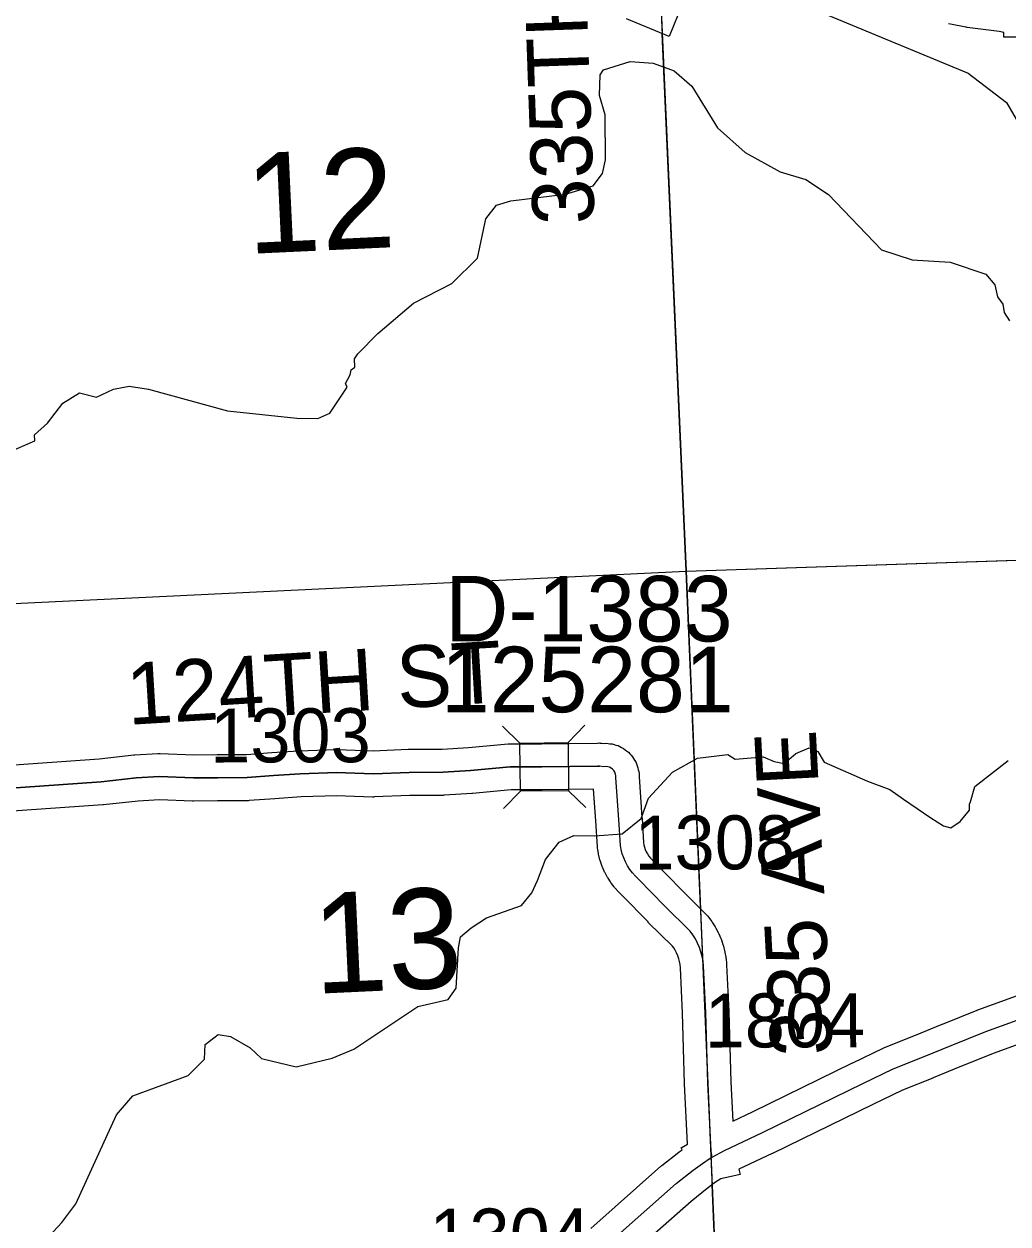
# Model space of a CAD drawing. Extents: x 128.7 to 185.5, y -21.4 to 12.6.
# Drawn here: x 156.966 to 158.242, y 2.27 to 3.826 of the extents above; entities that cross this region are included whole.
import ezdxf

# ---------------------------------------------------------------- set-up
doc = ezdxf.new("R2010")
doc.units = 0
for name, color, linetype in [('tdCoDirctArrow', 7, 'Continuous'), ('tdCoHydroRiver', 7, 'Continuous'), ('tdCoSecRdNmbr', 7, 'Continuous'), ('tdCoSecRdTxt', 7, 'Continuous'), ('tdCoSecRteBand', 7, 'Continuous'), ('tdCoSecRteCL', 7, 'Continuous'), ('tdCoSectLine', 7, 'Continuous'), ('tdCoSectLinePart', 7, 'Continuous'), ('tdCoSectNmbr', 7, 'Continuous'), ('tdCoStrucSec', 7, 'Continuous'), ('tdCoStrucSecCoName', 7, 'Continuous'), ('tdCoStrucSecFHWANum', 7, 'Continuous'), ('tdCoSurfGravel', 7, 'Continuous'), ('tdCoTwpBndry', 7, 'Continuous'), ('tdCoTwpBndryShd', 7, 'Continuous')]:
    doc.layers.add(name, color=color, linetype=linetype)

msp = doc.modelspace()

# ---------------------------------------------------------------- linework, layer by layer
at = {"layer": 'tdCoDirctArrow'}
msp.add_lwpolyline([(157.9946, 3.8434), (158.1898, 3.7625), (158.2396, 3.7245), (158.4144, 3.4232)], dxfattribs=at)
at = {"layer": 'tdCoHydroRiver'}
for points in [[(156.9439, 3.2704), (156.9796, 3.2859), (156.9794, 3.2938), (156.9962, 3.3086), (157.0158, 3.3346), (157.0374, 3.348), (157.0597, 3.3425), (157.0815, 3.3527), (157.1018, 3.3566), (157.1272, 3.3528), (157.2293, 3.3248), (157.3196, 3.3154), (157.3465, 3.3148), (157.362, 3.3217), (157.3845, 3.3556), (157.3827, 3.3603), (157.3887, 3.3716), (157.39, 3.3779), (157.3946, 3.3812), (157.3942, 3.3923), (157.3987, 3.3988), (157.4246, 3.4249), (157.4706, 3.4645), (157.5202, 3.4899), (157.5538, 3.5227), (157.5646, 3.5736), (157.5782, 3.5915), (157.5969, 3.5969), (157.6677, 3.6057), (157.7036, 3.6165), (157.7156, 3.6327), (157.7197, 3.6502), (157.7192, 3.7086), (157.712, 3.7336), (157.7127, 3.7605), (157.7172, 3.7669), (157.7515, 3.7777), (157.7816, 3.7756), (157.8088, 3.7655), (157.8316, 3.7458), (157.8651, 3.6917), (157.901, 3.6598), (157.9461, 3.6346), (157.9796, 3.6247), (158.0087, 3.6053), (158.0776, 3.5335), (158.1175, 3.5207), (158.1665, 3.5177), (158.2129, 3.502), (158.2244, 3.4882), (158.2282, 3.4726), (158.2348, 3.4633), (158.2368, 3.4524), (158.2435, 3.4416)], [(156.9874, 2.2427), (157.0147, 2.2721), (157.0328, 2.2965), (157.0855, 2.412), (157.1067, 2.4364), (157.1783, 2.4627), (157.1997, 2.4839), (157.2006, 2.5029), (157.2174, 2.5161), (157.2333, 2.5135), (157.2591, 2.4987), (157.2738, 2.485), (157.3184, 2.474), (157.3653, 2.4851), (157.3933, 2.4972), (157.4765, 2.5523), (157.5157, 2.5616), (157.5262, 2.5761), (157.529, 2.6283), (157.5317, 2.6426), (157.5455, 2.6542), (157.5655, 2.6675), (157.6107, 2.6833), (157.6243, 2.6996), (157.6316, 2.7157), (157.6417, 2.7428), (157.6598, 2.7656), (157.6785, 2.7741), (157.7053, 2.7735), (157.7415, 2.7764), (157.766, 2.7962), (157.7753, 2.8226), (157.8065, 2.856), (157.839, 2.8745), (157.8783, 2.8791), (157.888, 2.8731), (157.9242, 2.876), (157.9386, 2.8702), (157.9514, 2.8675), (157.9667, 2.8806), (157.9838, 2.8876), (157.995, 2.8832), (158.0034, 2.8693), (158.0595, 2.8445), (158.0883, 2.8338), (158.106, 2.8211), (158.1416, 2.7971), (158.1578, 2.7866), (158.1673, 2.7838), (158.1797, 2.7921), (158.1918, 2.8068), (158.1915, 2.8147), (158.1929, 2.8179), (158.1986, 2.8377), (158.2417, 2.8715)]]:
    msp.add_lwpolyline(points, dxfattribs=at)
at = {"layer": 'tdCoSecRteBand'}
for points in [[(157.8136, 3.8378), (157.8021, 3.81), (157.7467, 3.833)], [(158.257, 3.8093), (158.2362, 3.8093), (158.2362, 3.8155), (158.2301, 3.8165), (158.2093, 3.8194), (158.1885, 3.8221), (158.1877, 3.8222), (158.1869, 3.8224), (158.1669, 3.8261), (158.1644, 3.8265)], [(156.9343, 2.8646), (157.0629, 2.8737), (157.108, 2.8786), (157.1087, 2.8787), (157.1095, 2.8787), (157.1393, 2.8804), (157.1408, 2.8805), (157.1422, 2.8805), (157.1859, 2.8788), (157.2163, 2.879), (157.2163, 2.879), (157.2163, 2.879), (157.2541, 2.8792), (157.2868, 2.8816), (157.287, 2.8816), (157.2871, 2.8816), (157.3216, 2.8839), (157.322, 2.8839), (157.3225, 2.8839), (157.3696, 2.8856), (157.3706, 2.8857), (157.3717, 2.8856), (157.4186, 2.8839), (157.4636, 2.8859), (157.4641, 2.8859), (157.4647, 2.8859), (157.508, 2.8861), (157.5422, 2.8883), (157.5933, 2.8929), (157.5947, 2.8931), (157.5961, 2.8931), (157.6368, 2.8931), (157.7093, 2.894), (157.7109, 2.8941), (157.7125, 2.8939), (157.7149, 2.8937), (157.7178, 2.8934), (157.7203, 2.8936), (157.723, 2.8934), (157.7255, 2.8931), (157.7282, 2.8928), (157.7309, 2.8921), (157.7332, 2.8914), (157.7359, 2.8906), (157.7384, 2.8894), (157.7405, 2.8883), (157.743, 2.887), (157.7452, 2.8853), (157.7471, 2.8838), (157.7493, 2.8822), (157.7512, 2.8801), (157.7528, 2.8783), (157.7547, 2.8762), (157.7561, 2.8739), (157.7574, 2.8718), (157.7589, 2.8694), (157.7599, 2.8669), (157.7607, 2.8646), (157.7617, 2.862), (157.7622, 2.8593), (157.7627, 2.8569), (157.7632, 2.8541), (157.7632, 2.8514), (157.7632, 2.8501), (157.767, 2.7972), (157.767, 2.797), (157.7671, 2.7967), (157.7689, 2.7647), (157.7694, 2.7621), (157.7702, 2.759), (157.7713, 2.7559), (157.7726, 2.7529), (157.7741, 2.7501), (157.7759, 2.7473), (157.7779, 2.7447), (157.7801, 2.7423), (157.7833, 2.7392), (157.7837, 2.7388), (157.784, 2.7385), (157.8176, 2.7039), (157.8504, 2.6716), (157.8521, 2.6699), (157.8536, 2.6679), (157.8572, 2.6629), (157.8579, 2.662), (157.8585, 2.661), (157.8617, 2.6558), (157.8623, 2.6548), (157.8628, 2.6539), (157.8657, 2.6484), (157.8662, 2.6474), (157.8666, 2.6464), (157.8691, 2.6407), (157.8695, 2.6397), (157.8699, 2.6386), (157.8719, 2.6328), (157.8722, 2.6317), (157.8725, 2.6306), (157.8741, 2.6247), (157.8744, 2.6236), (157.8746, 2.6225), (157.8757, 2.6164), (157.8759, 2.6153), (157.876, 2.6142), (157.8767, 2.6081), (157.8768, 2.6071), (157.8768, 2.6062), (157.8795, 2.546), (157.8795, 2.5458), (157.8796, 2.5456), (157.8823, 2.4546), (157.8847, 2.4038)], [(157.7005, 2.2646), (157.7916, 2.3452), (157.7923, 2.3457), (157.7929, 2.3463), (157.8149, 2.3635), (157.8152, 2.3638), (157.8154, 2.364), (157.819, 2.3666), (157.8176, 2.3692), (157.826, 2.3737), (157.8223, 2.452), (157.8223, 2.4523), (157.8223, 2.4525), (157.8196, 2.5436), (157.8169, 2.6026), (157.8165, 2.6067), (157.8158, 2.6105), (157.8148, 2.6143), (157.8135, 2.618), (157.8119, 2.6217), (157.8101, 2.6252), (157.8081, 2.6285), (157.8065, 2.6306), (157.7752, 2.6614), (157.775, 2.6616), (157.7748, 2.6619), (157.7414, 2.6963), (157.7377, 2.6998), (157.7369, 2.7006), (157.7361, 2.7015), (157.7323, 2.7057), (157.7315, 2.7065), (157.7308, 2.7075), (157.7274, 2.712), (157.7267, 2.7129), (157.7261, 2.7139), (157.723, 2.7186), (157.7224, 2.7196), (157.7218, 2.7206), (157.7192, 2.7256), (157.7186, 2.7266), (157.7181, 2.7277), (157.7159, 2.7329), (157.7154, 2.7339), (157.715, 2.7351), (157.7132, 2.7404), (157.7128, 2.7415), (157.7125, 2.7426), (157.7111, 2.7481), (157.7108, 2.7492), (157.7106, 2.7504), (157.7096, 2.7559), (157.7092, 2.7577), (157.7091, 2.7595), (157.7072, 2.793), (157.7042, 2.834), (157.6374, 2.8331), (157.6372, 2.8331), (157.637, 2.8331), (157.5974, 2.8331), (157.5472, 2.8285), (157.5468, 2.8284), (157.5464, 2.8284), (157.5109, 2.8262), (157.51, 2.8262), (157.5092, 2.8261), (157.4656, 2.8259), (157.42, 2.824), (157.4188, 2.8239), (157.4177, 2.8239), (157.3707, 2.8256), (157.3251, 2.824), (157.2911, 2.8218), (157.2574, 2.8193), (157.2564, 2.8192), (157.2554, 2.8192), (157.2167, 2.819), (157.1857, 2.8187), (157.185, 2.8187), (157.1843, 2.8188), (157.1413, 2.8204), (157.1137, 2.8188), (157.0688, 2.814), (157.0683, 2.8139), (157.0677, 2.8139), (156.9385, 2.8048)], [(157.8847, 2.4038), (157.9102, 2.4158), (158.04, 2.4794), (158.0401, 2.4794), (158.0402, 2.4794), (158.0796, 2.4984), (158.0806, 2.4989), (158.0816, 2.4993), (158.1218, 2.5152), (158.1564, 2.5295), (158.1565, 2.5295), (158.1566, 2.5296), (158.2017, 2.5477), (158.2021, 2.5479), (158.2026, 2.5481), (158.2682, 2.5719)], [(158.2877, 2.5151), (158.2236, 2.4919), (158.1792, 2.4739), (158.1445, 2.4597), (158.1443, 2.4596), (158.1441, 2.4595), (158.1047, 2.4439), (158.0663, 2.4254), (157.9364, 2.3618), (157.9362, 2.3618), (157.936, 2.3617), (157.8926, 2.3412), (157.8941, 2.3344), (157.8694, 2.3288), (157.8625, 2.3243), (157.8517, 2.3162), (157.8307, 2.2996), (157.7401, 2.2196)]]:
    msp.add_lwpolyline(points, dxfattribs=at)
at = {"layer": 'tdCoSecRteCL'}
for points in [[(157.8582, 2.357), (157.8565, 2.3649), (157.8523, 2.4534), (157.8496, 2.5447), (157.8469, 2.6049), (157.8462, 2.611), (157.8451, 2.6171), (157.8435, 2.623), (157.8415, 2.6289), (157.8391, 2.6345), (157.8362, 2.64), (157.833, 2.6452), (157.8293, 2.6502), (157.7963, 2.6828), (157.7625, 2.7176), (157.7585, 2.7214), (157.7547, 2.7256), (157.7513, 2.7301), (157.7483, 2.7348), (157.7456, 2.7398), (157.7434, 2.7449), (157.7415, 2.7502), (157.7401, 2.7557), (157.7391, 2.7612), (157.7371, 2.795), (157.7332, 2.849), (157.7332, 2.8514), (157.7327, 2.8538), (157.7319, 2.8561), (157.7306, 2.8582), (157.7289, 2.86), (157.727, 2.8615), (157.7248, 2.8626), (157.7225, 2.8633), (157.7201, 2.8635), (157.7176, 2.8633), (157.7121, 2.8638), (157.7097, 2.864), (157.637, 2.8631), (157.5961, 2.8631), (157.5445, 2.8584), (157.509, 2.8561), (157.4649, 2.8559), (157.4187, 2.8539), (157.3707, 2.8557), (157.3236, 2.8539), (157.289, 2.8517), (157.2552, 2.8492), (157.2165, 2.849), (157.1855, 2.8487), (157.1411, 2.8505), (157.1112, 2.8487), (157.0656, 2.8438), (156.9364, 2.8347)], [(157.8582, 2.357), (157.8741, 2.3656), (157.9232, 2.3888), (158.0532, 2.4524), (158.0926, 2.4714), (158.1331, 2.4874), (158.1678, 2.5017), (158.2129, 2.5199), (158.2784, 2.5437)], [(157.7202, 2.2421), (157.8115, 2.3227), (157.8334, 2.34), (157.8453, 2.3488), (157.8554, 2.3555), (157.8582, 2.357)]]:
    msp.add_lwpolyline(points, dxfattribs=at)
at = {"layer": 'tdCoSectLine'}
for points in [[(157.7796, 4.1166), (157.8244, 3.1167)], [(157.8244, 3.1167), (158.8101, 3.1499)], [(156.8087, 3.0678), (157.8244, 3.1167)], [(157.8244, 3.1167), (157.8671, 2.1048)]]:
    msp.add_lwpolyline(points, dxfattribs=at)
at = {"layer": 'tdCoSectLinePart'}
for points in [[(157.7932, 3.8136), (157.8244, 3.1167)], [(157.8244, 3.1167), (158.657, 3.1447)], [(156.8087, 3.0678), (157.8244, 3.1167)], [(157.8244, 3.1167), (157.8429, 2.6786)], [(157.858, 2.3204), (157.8671, 2.1048)]]:
    msp.add_lwpolyline(points, dxfattribs=at)
at = {"layer": 'tdCoStrucSec'}
for p, q in [((157.6085, 2.894), (157.586, 2.9158)), ((157.6711, 2.8948), (157.6929, 2.9173)), ((157.6719, 2.8322), (157.6943, 2.8104)), ((157.6093, 2.8314), (157.5875, 2.8089))]:
    msp.add_line(p, q, dxfattribs=at)
msp.add_lwpolyline([(157.6085, 2.894), (157.6711, 2.8948), (157.6719, 2.8322), (157.6093, 2.8314)], close=True, dxfattribs=at)
at = {"layer": 'tdCoSurfGravel'}
for points in [[(156.9364, 2.8347), (157.0656, 2.8438), (157.1112, 2.8487), (157.1411, 2.8505), (157.1855, 2.8487), (157.2165, 2.849), (157.2552, 2.8492), (157.289, 2.8517), (157.3236, 2.8539), (157.3707, 2.8557), (157.4187, 2.8539), (157.4649, 2.8559), (157.509, 2.8561), (157.5445, 2.8584), (157.5961, 2.8631), (157.637, 2.8631), (157.7097, 2.864), (157.7121, 2.8638)], [(157.8582, 2.357), (157.8565, 2.3649), (157.8523, 2.4534), (157.8496, 2.5447), (157.8469, 2.6049), (157.8462, 2.611), (157.8451, 2.6171), (157.8435, 2.623), (157.8415, 2.6289), (157.8391, 2.6345), (157.8362, 2.64), (157.833, 2.6452), (157.8293, 2.6502), (157.7963, 2.6828), (157.7625, 2.7176), (157.7585, 2.7214), (157.7547, 2.7256), (157.7513, 2.7301), (157.7483, 2.7348), (157.7456, 2.7398), (157.7434, 2.7449), (157.7415, 2.7502), (157.7401, 2.7557), (157.7391, 2.7612), (157.7371, 2.795), (157.7332, 2.849), (157.7332, 2.8514), (157.7327, 2.8538), (157.7319, 2.8561), (157.7306, 2.8582), (157.7289, 2.86), (157.727, 2.8615), (157.7248, 2.8626), (157.7225, 2.8633), (157.7201, 2.8635), (157.7176, 2.8633), (157.7121, 2.8638)], [(157.8582, 2.357), (157.8741, 2.3656), (157.9232, 2.3888), (158.0532, 2.4524), (158.0926, 2.4714), (158.1331, 2.4874), (158.1678, 2.5017), (158.2129, 2.5199), (158.2784, 2.5437)], [(157.7202, 2.2421), (157.8115, 2.3227), (157.8334, 2.34), (157.8453, 2.3488), (157.8554, 2.3555), (157.8582, 2.357)]]:
    msp.add_lwpolyline(points, dxfattribs=at)
at = {"layer": 'tdCoTwpBndry'}
for points in [[(157.8428, 2.6822), (157.8244, 3.1167), (157.7932, 3.8136)], [(157.9399, 0.46), (157.9089, 1.1243), (157.8671, 2.1048), (157.858, 2.3212)]]:
    msp.add_lwpolyline(points, dxfattribs=at)
at = {"layer": 'tdCoTwpBndryShd'}
msp.add_lwpolyline([(157.7372, 5.1315), (157.7796, 4.1166), (157.8244, 3.1167), (157.8671, 2.1048), (157.9089, 1.1243), (157.9561, 0.1126), (157.999, -0.8918), (158.0323, -1.8928), (158.0641, -2.8906), (158.09, -3.8899), (158.1261, -4.8909), (158.1526, -5.8934), (158.186, -6.8922), (158.2224, -7.8865), (158.2596, -8.8901), (157.2411, -8.925), (157.2808, -9.9203), (157.3135, -10.9318), (157.3424, -11.9378), (157.3787, -12.9432), (157.4034, -13.501)], dxfattribs=at)

# ---------------------------------------------------------------- texts
at = {"layer": 'tdCoSecRdNmbr'}
for s, rotation, p in [('1303', 0.1187, (157.2071, 2.8687)), ('1308', 0.1187, (157.7572, 2.7299)), ('1804', 0.1192, (157.8483, 2.4991)), ('1304', 0.1189, (157.4914, 2.2201))]:
    msp.add_text(s, height=0.07, rotation=rotation, dxfattribs=at).set_placement(p)
at = {"layer": 'tdCoSecRdTxt'}
for s, rotation, p in [('335TH AVE', 92, (157.7055, 3.5675)), ('124TH ST', 3.4874, (157.1009, 2.9175)), ('335 AVE', 93, (158.0144, 2.4903))]:
    msp.add_text(s, height=0.08, rotation=rotation, dxfattribs=at).set_placement(p)
at = {"layer": 'tdCoSectNmbr'}
for s, rotation, p in [('12', 2.6711, (157.2558, 3.5282)), ('13', 2.6712, (157.3427, 2.5687))]:
    msp.add_text(s, height=0.13, rotation=rotation, dxfattribs=at).set_placement(p)
at = {"layer": 'tdCoStrucSecCoName'}
msp.add_text('D-1383', height=0.085, dxfattribs=at).set_placement((157.5117, 3.0257))
at = {"layer": 'tdCoStrucSecFHWANum'}
msp.add_text('125281', height=0.085, dxfattribs=at).set_placement((157.5064, 2.9339))

doc.saveas('drawing.dxf')
